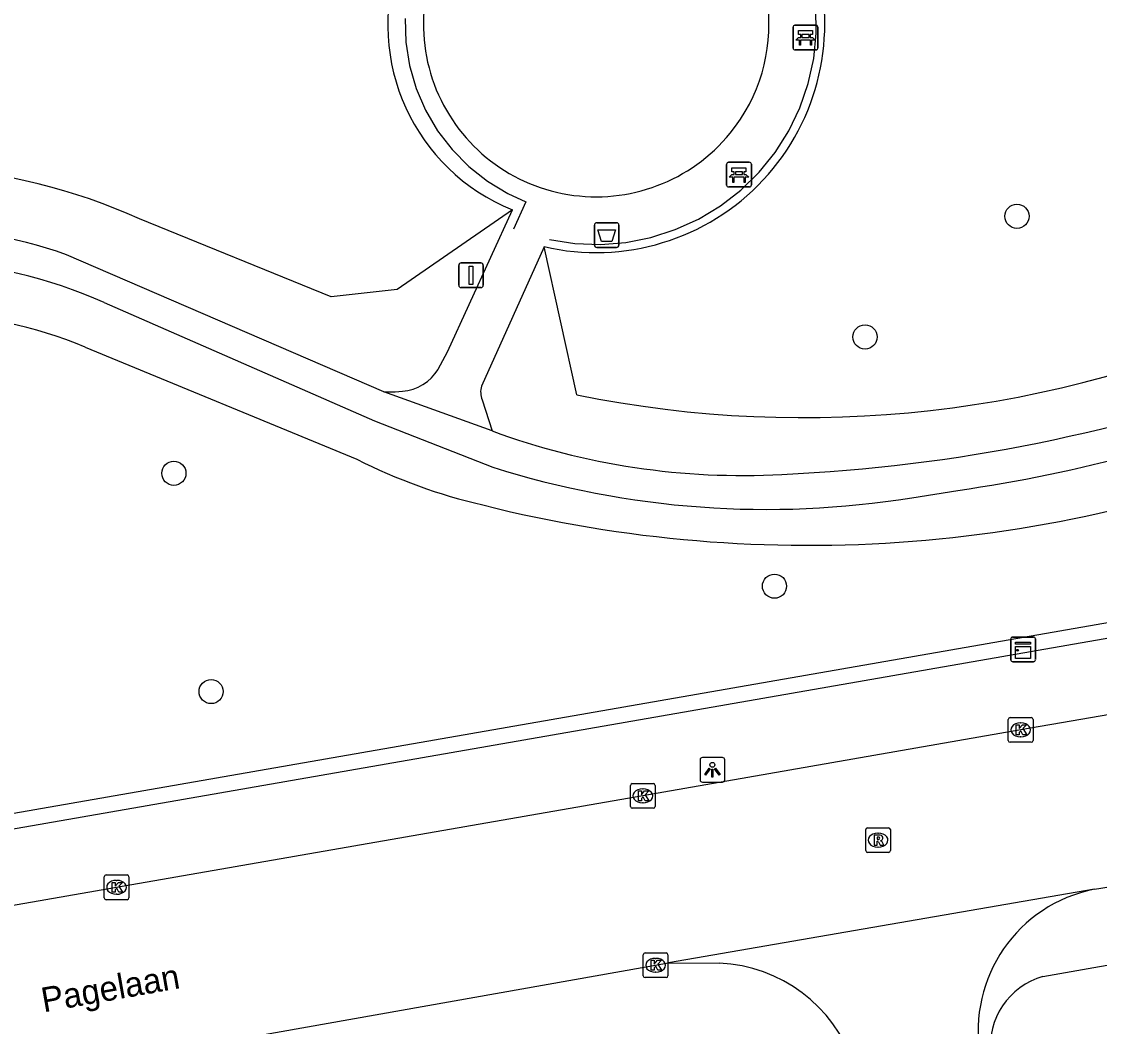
# Model space of a CAD drawing. Extents: x 162880 to 165536, y 384011 to 385179.
# Drawn here: x 164321.07 to 164364.68, y 384758.06 to 384798.75 of the extents above; entities that cross this region are included whole.
import ezdxf

# ---------------------------------------------------------------- set-up
doc = ezdxf.new("R2010")
doc.units = 0
for name, color, linetype in [('IMGEO_Afvalbak', 7, 'Continuous'), ('IMGEO_Bank', 7, 'Continuous'), ('IMGEO_Boom', 7, 'Continuous'), ('IMGEO_Groenvoorziening', 7, 'Continuous'), ('IMGEO_Hek', 7, 'Continuous'), ('IMGEO_Kast', 7, 'Continuous'), ('IMGEO_Kolk', 7, 'Continuous'), ('IMGEO_Lichtpunt', 7, 'Continuous'), ('IMGEO_Openbare_ruimte_label', 7, 'Continuous'), ('IMGEO_Rijbaan_lokaal_gesloten', 7, 'Continuous'), ('IMGEO_Rijbaan_lokaal_open', 7, 'Continuous'), ('IMGEO_Rioolput', 7, 'Continuous'), ('IMGEO_Verkeersbordpaal', 7, 'Continuous'), ('IMGEO_Verkeerseiland_open', 7, 'Continuous'), ('IMGEO_Voetpad_gesloten', 7, 'Continuous'), ('IMGEO_Voetpad_open', 7, 'Continuous')]:
    doc.layers.add(name, color=color, linetype=linetype)

msp = doc.modelspace()

# ---------------------------------------------------------------- linework, layer by layer
at = {"layer": 'IMGEO_Afvalbak'}
for p, q in [((164344.25, 384789.703), (164344.25, 384790.503)), ((164344.25, 384790.503), (164344.25, 384789.703)), ((164344.35, 384790.603), (164345.14, 384790.603)), ((164345.14, 384790.603), (164344.35, 384790.603)), ((164345.24, 384790.503), (164345.24, 384789.703)), ((164345.24, 384789.703), (164345.24, 384790.503)), ((164345.14, 384789.603), (164344.35, 384789.603)), ((164344.35, 384789.603), (164345.14, 384789.603))]:
    msp.add_line(p, q, dxfattribs=at)
msp.add_lwpolyline([(164344.393, 384790.317), (164345.097, 384790.317), (164344.948, 384789.847), (164344.542, 384789.847), (164344.393, 384790.317)], dxfattribs=at)
for centre, start, end in [((164344.35, 384790.503), 90, 180), ((164344.35, 384790.503), 90, 180), ((164345.14, 384790.503), 0, 90), ((164345.14, 384790.503), 360, 90), ((164344.35, 384789.703), 180, 270), ((164344.35, 384789.703), 180, 270), ((164345.14, 384789.703), 270, 0), ((164345.14, 384789.703), 270, 0)]:
    msp.add_arc(centre, 0.1, start, end, dxfattribs=at)
at = {"layer": 'IMGEO_Bank'}
for p, q in [((164352.366, 384798.604), (164353.207, 384798.604)), ((164353.207, 384798.604), (164352.366, 384798.604)), ((164352.291, 384797.679), (164352.291, 384798.52)), ((164352.291, 384798.52), (164352.291, 384797.679)), ((164352.6, 384798.11), (164352.6, 384798.216)), ((164352.644, 384798.216), (164352.644, 384798.11)), ((164352.932, 384798.222), (164352.65, 384798.222)), ((164352.938, 384798.11), (164352.938, 384798.216)), ((164352.982, 384798.216), (164352.982, 384798.11)), ((164353.291, 384798.529), (164353.291, 384797.688)), ((164353.291, 384797.688), (164353.291, 384798.529)), ((164352.988, 384798.002), (164352.595, 384798.002)), ((164352.65, 384798.104), (164352.932, 384798.104)), ((164353.216, 384797.604), (164352.375, 384797.604)), ((164352.375, 384797.604), (164353.216, 384797.604)), ((164349.6, 384792.127), (164349.6, 384792.968)), ((164349.6, 384792.968), (164349.6, 384792.127)), ((164349.675, 384793.052), (164350.516, 384793.052)), ((164350.516, 384793.052), (164349.675, 384793.052)), ((164350.6, 384792.977), (164350.6, 384792.136)), ((164350.6, 384792.136), (164350.6, 384792.977)), ((164349.909, 384792.558), (164349.909, 384792.664)), ((164349.953, 384792.664), (164349.953, 384792.558)), ((164350.241, 384792.67), (164349.959, 384792.67)), ((164349.959, 384792.552), (164350.241, 384792.552)), ((164350.247, 384792.558), (164350.247, 384792.664)), ((164350.291, 384792.664), (164350.291, 384792.558)), ((164350.525, 384792.052), (164349.684, 384792.052)), ((164349.684, 384792.052), (164350.525, 384792.052)), ((164350.297, 384792.45), (164349.904, 384792.45))]:
    msp.add_line(p, q, dxfattribs=at)
for points in [[(164352.594, 384798.222), (164352.508, 384798.222), (164352.508, 384798.383), (164353.071, 384798.383), (164353.071, 384798.222), (164352.988, 384798.222)], [(164352.538, 384798.002), (164352.396, 384798.002), (164352.508, 384798.104), (164352.594, 384798.104)], [(164352.588, 384797.995), (164352.588, 384797.788), (164352.545, 384797.788), (164352.545, 384797.995)], [(164352.988, 384798.104), (164353.071, 384798.104), (164353.183, 384798.002), (164353.044, 384798.002)], [(164353.038, 384797.995), (164353.038, 384797.788), (164352.994, 384797.788), (164352.994, 384797.995)], [(164349.847, 384792.45), (164349.705, 384792.45), (164349.817, 384792.552), (164349.903, 384792.552)], [(164349.903, 384792.67), (164349.817, 384792.67), (164349.817, 384792.831), (164350.38, 384792.831), (164350.38, 384792.67), (164350.297, 384792.67)], [(164350.297, 384792.552), (164350.38, 384792.552), (164350.492, 384792.45), (164350.353, 384792.45)], [(164349.897, 384792.443), (164349.897, 384792.236), (164349.854, 384792.236), (164349.854, 384792.443)], [(164350.347, 384792.443), (164350.347, 384792.236), (164350.303, 384792.236), (164350.303, 384792.443)]]:
    msp.add_lwpolyline(points, dxfattribs=at)
for centre, radius, start, end in [((164352.369, 384798.526), 0.0779, 92.4484, 184.2845), ((164352.369, 384798.526), 0.0779, 92.4484, 184.2845), ((164353.213, 384798.526), 0.0779, 2.4484, 94.2845), ((164353.213, 384798.526), 0.0779, 2.4484, 94.2845), ((164352.593, 384798.215), 0.00671, 2.8957, 87.1043), ((164352.65, 384798.215), 0.00671, 92.8957, 177.1043), ((164352.932, 384798.215), 0.00671, 2.8957, 87.1043), ((164352.989, 384798.215), 0.00671, 92.8957, 177.1043), ((164352.538, 384797.995), 0.00671, 2.8957, 87.1043), ((164352.595, 384797.995), 0.00671, 92.8957, 177.1043), ((164352.593, 384798.111), 0.00671, 272.8957, 357.1043), ((164352.65, 384798.111), 0.00671, 182.8957, 267.1043), ((164352.932, 384798.111), 0.00671, 272.8957, 357.1043), ((164352.989, 384798.111), 0.00671, 182.8957, 267.1043), ((164352.987, 384797.995), 0.00671, 2.8957, 87.1043), ((164353.044, 384797.995), 0.00671, 92.8957, 177.1043), ((164352.369, 384797.682), 0.0779, 182.4484, 274.2845), ((164352.369, 384797.682), 0.0779, 182.4484, 274.2845), ((164353.213, 384797.682), 0.0779, 272.4484, 4.2845), ((164353.213, 384797.682), 0.0779, 272.4484, 4.2845), ((164349.678, 384792.974), 0.0779, 92.4484, 184.2845), ((164349.678, 384792.974), 0.0779, 92.4484, 184.2845), ((164350.522, 384792.974), 0.0779, 2.4484, 94.2845), ((164350.522, 384792.974), 0.0779, 2.4484, 94.2845), ((164349.902, 384792.663), 0.00671, 2.8957, 87.1043), ((164349.902, 384792.559), 0.00671, 272.8957, 357.1043), ((164349.959, 384792.663), 0.00671, 92.8957, 177.1043), ((164349.959, 384792.559), 0.00671, 182.8957, 267.1043), ((164350.241, 384792.663), 0.00671, 2.8957, 87.1043), ((164350.241, 384792.559), 0.00671, 272.8957, 357.1043), ((164350.298, 384792.663), 0.00671, 92.8957, 177.1043), ((164350.298, 384792.559), 0.00671, 182.8957, 267.1043), ((164349.678, 384792.13), 0.0779, 182.4484, 274.2845), ((164349.678, 384792.13), 0.0779, 182.4484, 274.2845), ((164349.847, 384792.443), 0.00671, 2.8957, 87.1043), ((164349.904, 384792.443), 0.00671, 92.8957, 177.1043), ((164350.296, 384792.443), 0.00671, 2.8957, 87.1043), ((164350.353, 384792.443), 0.00671, 92.8957, 177.1043), ((164350.522, 384792.13), 0.0779, 272.4484, 4.2845), ((164350.522, 384792.13), 0.0779, 272.4484, 4.2845)]:
    msp.add_arc(centre, radius, start, end, dxfattribs=at)
at = {"layer": 'IMGEO_Boom'}
for centre in [(164361.347, 384790.867), (164355.199, 384785.981), (164327.233, 384780.461), (164351.536, 384775.89), (164328.74, 384771.624)]:
    msp.add_circle(centre, 0.489, dxfattribs=at)
at = {"layer": 'IMGEO_Groenvoorziening'}
for points in [[(164340.93, 384791.126), (164336.268, 384787.898), (164333.596, 384787.6), (164325.845, 384790.757)], [(164343.545, 384783.635), (164342.212, 384789.636)], [(164323.644, 384785.571), (164334.638, 384781.027)]]:
    msp.add_lwpolyline(points, dxfattribs=at)
for centre, radius, start, end in [((164316.071, 384769.236), 23.637, 65.5746, 107.6326), ((164316.859, 384769.247), 17.678, 67.4311, 110.1858), ((164352.688, 384828.569), 45.855, 258.4985, 294.4368), ((164352.894, 384831.377), 53.832, 255.8467, 293.1567), ((164344.891, 384801.342), 22.756, 243.2198, 256.8935)]:
    msp.add_arc(centre, radius, start, end, dxfattribs=at)
at = {"layer": 'IMGEO_Hek'}
for points in [[(164342.433, 384789.922), (164343.456, 384789.765), (164344.491, 384789.727), (164345.522, 384789.809), (164346.538, 384790.01), (164347.523, 384790.327), (164348.466, 384790.756), (164349.352, 384791.291), (164350.17, 384791.924), (164350.91, 384792.648), (164351.561, 384793.453), (164352.115, 384794.328), (164352.563, 384795.261), (164352.901, 384796.239), (164353.123, 384797.25), (164353.227, 384798.28), (164353.212, 384799.315)], [(164336.592, 384798.88), (164336.623, 384797.918), (164336.773, 384796.967), (164337.04, 384796.042), (164337.42, 384795.158), (164337.907, 384794.328), (164338.494, 384793.565), (164339.171, 384792.88), (164339.928, 384792.285), (164340.752, 384791.789), (164341.479, 384791.458), (164340.971, 384790.349)]]:
    msp.add_lwpolyline(points, dxfattribs=at)
at = {"layer": 'IMGEO_Kast'}
for p, q in [((164361.095, 384772.906), (164361.095, 384773.747)), ((164361.095, 384773.747), (164361.095, 384772.906)), ((164361.17, 384773.831), (164362.011, 384773.831)), ((164362.011, 384773.831), (164361.17, 384773.831)), ((164362.095, 384773.756), (164362.095, 384772.915)), ((164362.095, 384772.915), (164362.095, 384773.756)), ((164362.02, 384772.831), (164361.179, 384772.831)), ((164361.179, 384772.831), (164362.02, 384772.831))]:
    msp.add_line(p, q, dxfattribs=at)
for points in [[(164361.29, 384773.621), (164361.89, 384773.621), (164361.89, 384773.536), (164361.29, 384773.536), (164361.29, 384773.621)], [(164361.29, 384773.446), (164361.89, 384773.446), (164361.89, 384772.957), (164361.29, 384772.957), (164361.29, 384773.446)]]:
    msp.add_lwpolyline(points, dxfattribs=at)
msp.add_circle((164361.374, 384773.295), 0.0377, dxfattribs=at)
for centre, start, end in [((164361.173, 384773.753), 92.4484, 184.2845), ((164361.173, 384773.753), 92.4484, 184.2845), ((164362.017, 384773.753), 2.4484, 94.2845), ((164362.017, 384773.753), 2.4484, 94.2845), ((164361.173, 384772.909), 182.4484, 274.2845), ((164361.173, 384772.909), 182.4484, 274.2845), ((164362.017, 384772.909), 272.4484, 4.2845), ((164362.017, 384772.909), 272.4484, 4.2845)]:
    msp.add_arc(centre, 0.0779, start, end, dxfattribs=at)
at = {"layer": 'IMGEO_Kolk'}
for p, q in [((164360.997, 384769.647), (164360.997, 384770.499)), ((164361.072, 384770.573), (164361.924, 384770.573)), ((164361.485, 384770.353), (164361.51, 384770.353)), ((164361.998, 384770.499), (164361.998, 384769.647)), ((164361.508, 384769.793), (164361.483, 384769.793)), ((164361.924, 384769.573), (164361.072, 384769.573)), ((164345.708, 384766.974), (164345.708, 384767.826)), ((164345.783, 384767.9), (164346.635, 384767.9)), ((164346.196, 384767.68), (164346.221, 384767.68)), ((164346.709, 384767.826), (164346.709, 384766.974)), ((164346.635, 384766.9), (164345.783, 384766.9)), ((164346.219, 384767.12), (164346.194, 384767.12)), ((164324.414, 384763.272), (164324.414, 384764.124)), ((164324.489, 384764.198), (164325.341, 384764.198)), ((164325.415, 384764.124), (164325.415, 384763.272)), ((164324.902, 384763.978), (164324.927, 384763.978)), ((164324.925, 384763.418), (164324.9, 384763.418)), ((164325.341, 384763.198), (164324.489, 384763.198)), ((164346.225, 384760.116), (164346.225, 384760.968)), ((164346.3, 384761.042), (164347.152, 384761.042)), ((164346.713, 384760.822), (164346.738, 384760.822)), ((164347.226, 384760.968), (164347.226, 384760.116)), ((164346.736, 384760.262), (164346.711, 384760.262)), ((164347.152, 384760.042), (164346.3, 384760.042))]:
    msp.add_line(p, q, dxfattribs=at)
for points in [[(164360.997, 384769.647), (164360.997, 384770.499)], [(164361.072, 384770.573), (164361.924, 384770.573)], [(164361.318, 384770.273), (164361.441, 384770.273), (164361.441, 384770.122), (164361.571, 384770.273), (164361.735, 384770.273), (164361.589, 384770.122), (164361.742, 384769.873), (164361.59, 384769.873), (164361.505, 384770.037), (164361.441, 384769.97), (164361.441, 384769.873), (164361.318, 384769.873), (164361.318, 384770.273)], [(164361.998, 384770.499), (164361.998, 384769.647)], [(164361.924, 384769.573), (164361.072, 384769.573)], [(164345.708, 384766.974), (164345.708, 384767.826)], [(164345.783, 384767.9), (164346.635, 384767.9)], [(164346.029, 384767.6), (164346.152, 384767.6), (164346.152, 384767.449), (164346.282, 384767.6), (164346.446, 384767.6), (164346.3, 384767.449), (164346.453, 384767.2), (164346.301, 384767.2), (164346.216, 384767.364), (164346.152, 384767.297), (164346.152, 384767.2), (164346.029, 384767.2), (164346.029, 384767.6)], [(164346.709, 384767.826), (164346.709, 384766.974)], [(164346.635, 384766.9), (164345.783, 384766.9)], [(164324.414, 384763.272), (164324.414, 384764.124)], [(164324.489, 384764.198), (164325.341, 384764.198)], [(164325.415, 384764.124), (164325.415, 384763.272)], [(164324.735, 384763.898), (164324.858, 384763.898), (164324.858, 384763.747), (164324.988, 384763.898), (164325.152, 384763.898), (164325.006, 384763.747), (164325.159, 384763.498), (164325.007, 384763.498), (164324.922, 384763.662), (164324.858, 384763.595), (164324.858, 384763.498), (164324.735, 384763.498), (164324.735, 384763.898)], [(164325.341, 384763.198), (164324.489, 384763.198)], [(164346.225, 384760.116), (164346.225, 384760.968)], [(164346.3, 384761.042), (164347.152, 384761.042)], [(164346.546, 384760.742), (164346.669, 384760.742), (164346.669, 384760.591), (164346.799, 384760.742), (164346.963, 384760.742), (164346.817, 384760.591), (164346.97, 384760.342), (164346.818, 384760.342), (164346.733, 384760.506), (164346.669, 384760.439), (164346.669, 384760.342), (164346.546, 384760.342), (164346.546, 384760.742)], [(164347.226, 384760.968), (164347.226, 384760.116)], [(164347.152, 384760.042), (164346.3, 384760.042)]]:
    msp.add_lwpolyline(points, dxfattribs=at)
for centre, start, end in [((164361.074, 384770.497), 91.552, 178.448), ((164361.074, 384770.497), 91.552, 178.448), ((164361.922, 384770.497), 1.552, 88.448), ((164361.922, 384770.497), 1.552, 88.448), ((164361.074, 384769.649), 181.552, 268.448), ((164361.074, 384769.649), 181.552, 268.448), ((164361.922, 384769.649), 271.552, 358.448), ((164361.922, 384769.649), 271.552, 358.448), ((164345.785, 384767.824), 91.552, 178.448), ((164345.785, 384767.824), 91.552, 178.448), ((164346.633, 384767.824), 1.552, 88.448), ((164346.633, 384767.824), 1.552, 88.448), ((164345.785, 384766.976), 181.552, 268.448), ((164345.785, 384766.976), 181.552, 268.448), ((164346.633, 384766.976), 271.552, 358.448), ((164346.633, 384766.976), 271.552, 358.448), ((164324.491, 384764.122), 91.552, 178.448), ((164324.491, 384764.122), 91.552, 178.448), ((164325.339, 384764.122), 1.552, 88.448), ((164325.339, 384764.122), 1.552, 88.448), ((164324.491, 384763.274), 181.552, 268.448), ((164324.491, 384763.274), 181.552, 268.448), ((164325.339, 384763.274), 271.552, 358.448), ((164325.339, 384763.274), 271.552, 358.448), ((164346.302, 384760.966), 91.552, 178.448), ((164346.302, 384760.966), 91.552, 178.448), ((164347.15, 384760.966), 1.552, 88.448), ((164347.15, 384760.966), 1.552, 88.448), ((164346.302, 384760.118), 181.552, 268.448), ((164346.302, 384760.118), 181.552, 268.448), ((164347.15, 384760.118), 271.552, 358.448), ((164347.15, 384760.118), 271.552, 358.448)]:
    msp.add_arc(centre, 0.0765, start, end, dxfattribs=at)
for centre, major_axis, ratio, start_param, end_param in [((164361.484, 384770.073), (-0.387, 0.002), 0.722429, 4.712389, 7.853982), ((164361.509, 384770.073), (-0.39, 0.002), 0.717154, 1.570796, 4.712389), ((164346.195, 384767.4), (-0.387, 0.002), 0.722429, 4.712389, 7.853982), ((164346.22, 384767.4), (-0.39, 0.002), 0.717154, 1.570796, 4.712389), ((164324.901, 384763.698), (-0.387, 0.002), 0.722429, 4.712389, 7.853982), ((164324.926, 384763.698), (-0.39, 0.002), 0.717154, 1.570796, 4.712389), ((164346.712, 384760.542), (-0.387, 0.002), 0.722429, 4.712389, 7.853982), ((164346.737, 384760.542), (-0.39, 0.002), 0.717154, 1.570796, 4.712389)]:
    msp.add_ellipse(centre, major_axis=major_axis, ratio=ratio, start_param=start_param, end_param=end_param, dxfattribs=at)
at = {"layer": 'IMGEO_Lichtpunt'}
for p, q in [((164349.427, 384768.954), (164348.619, 384768.954)), ((164349.427, 384768.954), (164348.619, 384768.954)), ((164348.525, 384768.859), (164348.525, 384768.052)), ((164348.525, 384768.859), (164348.525, 384768.052)), ((164349.521, 384768.052), (164349.521, 384768.859)), ((164349.521, 384768.052), (164349.521, 384768.859)), ((164348.619, 384767.958), (164349.427, 384767.958)), ((164348.619, 384767.958), (164349.427, 384767.958))]:
    msp.add_line(p, q, dxfattribs=at)
for points in [[(164348.899, 384768.523), (164348.938, 384768.495), (164348.75, 384768.233), (164348.712, 384768.26), (164348.899, 384768.523)], [(164349.001, 384768.475), (164349.048, 384768.475), (164349.048, 384768.153), (164349.001, 384768.153), (164349.001, 384768.475)], [(164349.111, 384768.495), (164349.149, 384768.522), (164349.336, 384768.26), (164349.297, 384768.232), (164349.111, 384768.495)]]:
    msp.add_lwpolyline(points, dxfattribs=at)
msp.add_circle((164349.024, 384768.657), 0.0994, dxfattribs=at)
for centre, start, end in [((164348.619, 384768.859), 90, 180), ((164348.619, 384768.859), 90, 180), ((164349.427, 384768.859), 0, 90), ((164349.427, 384768.859), 0, 90), ((164348.619, 384768.052), 180, 270), ((164348.619, 384768.052), 180, 270), ((164349.427, 384768.052), 270, 0), ((164349.427, 384768.052), 270, 360)]:
    msp.add_arc(centre, 0.0946, start, end, dxfattribs=at)
at = {"layer": 'IMGEO_Rijbaan_lokaal_gesloten'}
for points in [[(164371.601, 384771.819), (164361.498, 384770.071), (164346.209, 384767.398), (164324.914, 384763.697), (164289.347, 384757.489), (164279.535, 384755.77)], [(164364.484, 384763.619), (164364.744, 384763.664), (164371.872, 384764.823)], [(164364.484, 384763.619), (164347.249, 384760.637)], [(164264.928, 384746.16), (164287.286, 384750), (164347.249, 384760.637)]]:
    msp.add_lwpolyline(points, dxfattribs=at)
at = {"layer": 'IMGEO_Rijbaan_lokaal_open'}
msp.add_lwpolyline([(164347.249, 384760.637), (164349.316, 384760.623)], dxfattribs=at)
for centre, radius, start, end in [((164365.606, 384757.901), 5.827, 101.1052, 189.7661), ((164349.062, 384754.642), 5.986, 18.7068, 87.567)]:
    msp.add_arc(centre, radius, start, end, dxfattribs=at)
at = {"layer": 'IMGEO_Rioolput'}
for p, q in [((164355.227, 384765.182), (164355.227, 384766.034)), ((164355.302, 384766.108), (164356.154, 384766.108)), ((164355.715, 384765.888), (164355.74, 384765.888)), ((164356.228, 384766.034), (164356.228, 384765.182)), ((164356.154, 384765.108), (164355.302, 384765.108)), ((164355.738, 384765.328), (164355.713, 384765.328))]:
    msp.add_line(p, q, dxfattribs=at)
for points in [[(164355.227, 384765.182), (164355.227, 384766.034)], [(164355.302, 384766.108), (164356.154, 384766.108)], [(164356.228, 384766.034), (164356.228, 384765.182)], [(164355.816, 384765.806), (164355.564, 384765.808), (164355.564, 384765.408)], [(164355.564, 384765.408), (164355.688, 384765.408), (164355.688, 384765.57), (164355.699, 384765.57)], [(164355.742, 384765.727), (164355.688, 384765.727), (164355.688, 384765.646)], [(164355.688, 384765.646), (164355.74, 384765.646)], [(164355.746, 384765.541), (164355.817, 384765.408), (164355.957, 384765.408), (164355.892, 384765.534)], [(164356.154, 384765.108), (164355.302, 384765.108)]]:
    msp.add_lwpolyline(points, dxfattribs=at)
for centre, radius, start, end in [((164355.304, 384766.032), 0.0765, 91.552, 178.448), ((164355.304, 384766.032), 0.0765, 91.552, 178.448), ((164356.152, 384766.032), 0.0765, 1.552, 88.448), ((164356.152, 384766.032), 0.0765, 1.552, 88.448), ((164355.698, 384765.517), 0.0533, 26.0293, 88.6989), ((164355.724, 384765.835), 0.19, 274.7715, 282.9687), ((164355.748, 384765.631), 0.0964, 77.0061, 93.1865), ((164355.762, 384765.688), 0.0378, 276.6634, 79.6772), ((164355.815, 384765.696), 0.109, 350.3612, 89.416), ((164355.813, 384765.696), 0.112, 277.5842, 350.9817), ((164355.797, 384765.481), 0.108, 29.5134, 73.7905), ((164355.304, 384765.184), 0.0765, 181.552, 268.448), ((164355.304, 384765.184), 0.0765, 181.552, 268.448), ((164356.152, 384765.184), 0.0765, 271.552, 358.448), ((164356.152, 384765.184), 0.0765, 271.552, 358.448)]:
    msp.add_arc(centre, radius, start, end, dxfattribs=at)
for centre, major_axis, ratio, start_param, end_param in [((164355.714, 384765.608), (-0.387, 0.002), 0.722429, 4.712389, 7.853982), ((164355.739, 384765.608), (-0.39, 0.002), 0.717154, 1.570796, 4.712389)]:
    msp.add_ellipse(centre, major_axis=major_axis, ratio=ratio, start_param=start_param, end_param=end_param, dxfattribs=at)
at = {"layer": 'IMGEO_Verkeersbordpaal'}
for p, q in [((164338.861, 384788.978), (164339.651, 384788.978)), ((164339.651, 384788.978), (164338.861, 384788.978)), ((164338.761, 384788.078), (164338.761, 384788.878)), ((164338.761, 384788.878), (164338.761, 384788.078)), ((164339.751, 384788.878), (164339.751, 384788.078)), ((164339.751, 384788.078), (164339.751, 384788.878)), ((164339.651, 384787.978), (164338.861, 384787.978)), ((164338.861, 384787.978), (164339.651, 384787.978))]:
    msp.add_line(p, q, dxfattribs=at)
msp.add_lwpolyline([(164339.181, 384788.853), (164339.331, 384788.853), (164339.331, 384788.103), (164339.181, 384788.103), (164339.181, 384788.853)], dxfattribs=at)
for centre, start, end in [((164338.861, 384788.878), 90, 180), ((164338.861, 384788.878), 90, 180), ((164339.651, 384788.878), 0, 90), ((164339.651, 384788.878), 360, 90), ((164338.861, 384788.078), 180, 270), ((164338.861, 384788.078), 180, 270), ((164339.651, 384788.078), 270, 0), ((164339.651, 384788.078), 270, 0)]:
    msp.add_arc(centre, 0.1, start, end, dxfattribs=at)
at = {"layer": 'IMGEO_Verkeerseiland_open'}
msp.add_lwpolyline([(164303.957, 384763.77), (164379.249, 384776.9), (164399.038, 384780.326)], dxfattribs=at)
at = {"layer": 'IMGEO_Voetpad_gesloten'}
for points in [[(164335.727, 384783.755), (164322.894, 384789.312)], [(164324.417, 384787.373), (164335.354, 384782.585), (164340.139, 384780.709)], [(164340.112, 384782.175), (164335.727, 384783.755)], [(164357.09, 384779.473), (164358.958, 384779.768)]]:
    msp.add_lwpolyline(points, dxfattribs=at)
for centre, radius, start, end in [((164316.164, 384769.998), 20.453, 70.7897, 108.6052), ((164316.379, 384769.273), 19.804, 66.0545, 108.601), ((164348.795, 384848.017), 67.668, 272.57644, 290.24989), ((164350.08, 384841.152), 62.023, 278.22963, 291.96902), ((164350.21, 384809.56), 29.187, 249.7592, 273.196), ((164351.21, 384815.686), 36.687, 252.4362, 279.223)]:
    msp.add_arc(centre, radius, start, end, dxfattribs=at)
at = {"layer": 'IMGEO_Voetpad_open'}
for points in [[(164337.925, 384784.67), (164338.304, 384785.38), (164340.93, 384791.126)], [(164342.212, 384789.636), (164339.682, 384783.987)], [(164335.727, 384783.755), (164336.194, 384783.755), (164336.485, 384783.783)], [(164339.713, 384783.431), (164340.112, 384782.175)], [(164399.113, 384779.726), (164304.173, 384763.168)], [(164362.401, 384760.083), (164371.502, 384761.692)]]:
    msp.add_lwpolyline(points, dxfattribs=at)
for centre, radius, start, end in [((164344.308, 384798.66), 9.264, 256.9201, 77.0851), ((164344.323, 384798.649), 6.991, 320.797, 140.19), ((164344.321, 384798.646), 6.991, 140.1623, 320.8247), ((164343.956, 384798.6), 8.064, 161.028, 247.9624), ((164336.34, 384785.63), 1.853, 274.4809, 328.7829), ((164340.446, 384783.751), 0.8, 162.8272, 203.5553), ((164363.173, 384757.289), 2.899, 105.4477, 186.9791)]:
    msp.add_arc(centre, radius, start, end, dxfattribs=at)

# ---------------------------------------------------------------- texts
at = {"layer": 'IMGEO_Openbare_ruimte_label'}
msp.add_text('Pagelaan', height=1, rotation=10.0743, dxfattribs=at).set_placement((164321.965, 384758.632))

doc.saveas('drawing.dxf')
